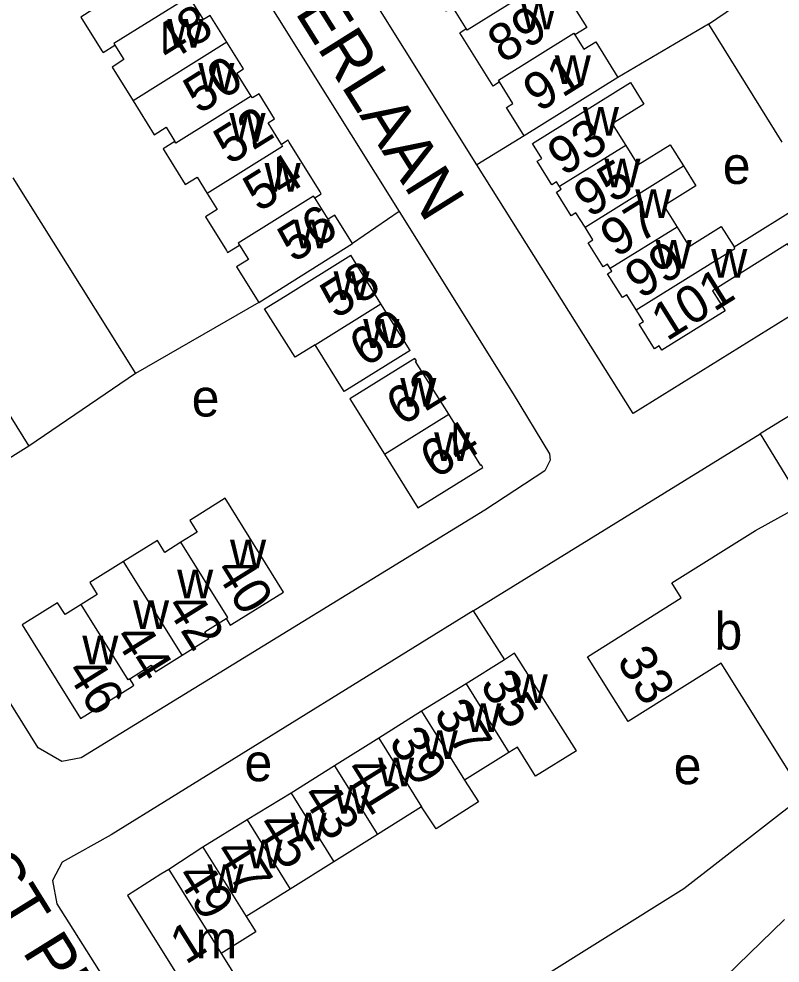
# Model space of a CAD drawing. Extents: x 159294 to 161936, y 384538 to 386517.
# Drawn here: x 160026.4 to 160107.9, y 385577.7 to 385678.8 of the extents above; entities that cross this region are included whole.
import ezdxf

# ---------------------------------------------------------------- set-up
doc = ezdxf.new("R2010")
doc.units = 0
for name, color, linetype in [('BLT_Basislijn', 7, 'Continuous'), ('BLT_Bebouwing', 7, 'Continuous'), ('BLT_Centroide', 7, 'Continuous'), ('BLT_Huisnummer', 7, 'Continuous'), ('BLT_Huisnummer_ tussenligend', 7, 'Continuous'), ('BLT_Onderverdeling_panden', 7, 'Continuous'), ('BLT_Straatnaam', 7, 'Continuous')]:
    doc.layers.add(name, color=color, linetype=linetype)

msp = doc.modelspace()

# ---------------------------------------------------------------- linework, layer by layer
at = {"layer": 'BLT_Basislijn'}
for p, q in [((160100.18, 385678.23), (160108.03, 385665.59)), ((160025.71, 385661.75), (160038.85, 385640.8)), ((160067.06, 385658.16), (160062.08, 385654.72)), ((160052.04, 385648.43), (160038.85, 385640.8)), ((160038.85, 385640.8), (160027.43, 385633.03)), ((160074.99, 385615.39), (160105.71, 385634.34)), ((160074.99, 385615.39), (160078.36, 385610.15)), ((160097.54, 385585.67), (160110.39, 385595.67)), ((160073.78, 385570.82), (160097.54, 385585.67))]:
    msp.add_line(p, q, dxfattribs=at)
for points in [[(160075.39, 385663.17), (160052, 385700.61), (160013.31, 385762.64)], [(160100.18, 385678.23), (160102.96, 385680.11), (160091.51, 385700), (160078.44, 385721.01)], [(160043.77, 385695.43), (160067.06, 385658.16)], [(160100.18, 385678.23), (160090.49, 385672.51)], [(160080.46, 385666.25), (160075.39, 385663.17)], [(160116.5, 385651.66), (160114.9, 385650.68), (160092.11, 385636.53), (160075.39, 385663.17)], [(160067.06, 385658.16), (160079.27, 385638.62), (160083.17, 385632.21), (160083.24, 385631.53), (160082.66, 385630.41), (160076.23, 385626.19), (160033.05, 385599.66), (160030.96, 385599.26)], [(160109.4, 385636.62), (160107.87, 385635.67), (160105.71, 385634.34)], [(160105.71, 385634.34), (160110.33, 385626.82)], [(160030.96, 385599.26), (160028.44, 385600.75), (160013.74, 385624.32)], [(160074.99, 385615.39), (160036.25, 385591.42), (160030.99, 385588.5), (160029.97, 385586.53), (160030.45, 385584.04), (160042.1, 385565.56)]]:
    msp.add_lwpolyline(points, dxfattribs=at)
at = {"layer": 'BLT_Bebouwing'}
for p, q in [((160078.82, 385600.24), (160074.08, 385597.28)), ((160069.48, 385594.41), (160064.74, 385591.45)), ((160064.74, 385591.45), (160060.08, 385588.54)), ((160060.08, 385588.54), (160055.4, 385585.62)), ((160055.4, 385585.62), (160050.71, 385582.69))]:
    msp.add_line(p, q, dxfattribs=at)
for points in [[(160074.25, 385677.75), (160072.83, 385680.04), (160072.12, 385679.6), (160070.46, 385682.26), (160071.17, 385682.7), (160071.03, 385682.92)], [(160082.42, 385682.6), (160083.5, 385680.87), (160084.78, 385681.66), (160087.15, 385677.87), (160085.88, 385677.07)], [(160033.2, 385681.5), (160034.28, 385679.77), (160033, 385678.98), (160035.26, 385675.36)], [(160048.63, 385676.28), (160046.84, 385679.14), (160046.14, 385678.7), (160044.59, 385681.17)], [(160077.83, 385672.03), (160077.12, 385671.59), (160073.57, 385677.3), (160074.25, 385677.75)], [(160051.25, 385670.51), (160049.7, 385672.98), (160050.41, 385673.42), (160048.63, 385676.28)], [(160085.88, 385677.07), (160086.84, 385675.53), (160088.11, 385676.32), (160090.49, 385672.51)], [(160035.26, 385675.36), (160035.38, 385675.17), (160036.65, 385675.96)], [(160036.65, 385675.96), (160037.61, 385674.42), (160036.34, 385673.62), (160038.59, 385670.02)], [(160090.49, 385672.51), (160080.46, 385666.25)], [(160080.46, 385666.25), (160078.57, 385669.29), (160079.26, 385669.73), (160077.83, 385672.03)], [(160084.24, 385660.84), (160083.93, 385661.33), (160083.43, 385661.02), (160081.85, 385663.54), (160082.33, 385663.84), (160081.34, 385665.43), (160091.83, 385671.98), (160093.28, 385669.66), (160089.88, 385667.54), (160091.32, 385665.23)], [(160054.47, 385665.34), (160053.04, 385667.64), (160053.74, 385668.08), (160052.08, 385670.74), (160051.38, 385670.31), (160051.25, 385670.51)], [(160038.59, 385670.02), (160040.85, 385666.38), (160042.13, 385667.18), (160043.08, 385665.64)], [(160043.08, 385665.64), (160041.81, 385664.85), (160041.91, 385664.69)], [(160055.31, 385665.57), (160055.18, 385665.78), (160054.47, 385665.34)], [(160058.62, 385660.25), (160055.31, 385665.57)], [(160091.32, 385665.23), (160092.62, 385663.15), (160096.08, 385665.31), (160097.5, 385663.04)], [(160041.91, 385664.69), (160044.18, 385661.04), (160045.46, 385661.83), (160046.54, 385660.1)], [(160097.5, 385663.04), (160098.82, 385660.92), (160095.39, 385658.78), (160096.82, 385656.49)], [(160046.54, 385660.1), (160047.61, 385658.38), (160046.34, 385657.58), (160048.58, 385653.99)], [(160058.04, 385659.62), (160058.74, 385660.06), (160058.62, 385660.25)], [(160086.97, 385656.47), (160086, 385658.01), (160085.5, 385657.7), (160083.92, 385660.24), (160084.42, 385660.55), (160084.24, 385660.84)], [(160062.08, 385654.72), (160060.18, 385657.77), (160059.48, 385657.33), (160058.04, 385659.62)], [(160102.92, 385654.37), (160110.61, 385659.15), (160113.38, 385654.73), (160109.95, 385652.59), (160108.64, 385654.69), (160100.63, 385649.68), (160101.96, 385647.54), (160095.18, 385643.3), (160094.89, 385643.76), (160094.39, 385643.46), (160092.75, 385646.08), (160093.23, 385646.38), (160092.45, 385647.64)], [(160089.67, 385652.04), (160089.38, 385652.52), (160088.92, 385652.23), (160087.3, 385654.82), (160087.8, 385655.13), (160086.97, 385656.47)], [(160096.82, 385656.49), (160098.12, 385654.42), (160101.55, 385656.56), (160102.92, 385654.37)], [(160048.58, 385653.99), (160048.71, 385653.77), (160049.99, 385654.57)], [(160049.99, 385654.57), (160050.94, 385653.03), (160049.67, 385652.24), (160052.04, 385648.43)], [(160052.04, 385648.43), (160062.08, 385654.72)], [(160058.08, 385643.9), (160055.93, 385642.56), (160052.65, 385647.72), (160054.86, 385649.08), (160061.9, 385653.47)], [(160065.13, 385648.29), (160061.9, 385653.47)], [(160092.45, 385647.64), (160091.44, 385649.25), (160090.97, 385648.96), (160089.38, 385651.49), (160089.84, 385651.78), (160089.67, 385652.04)], [(160068.25, 385643.28), (160065.13, 385648.29)], [(160068.25, 385643.28), (160061.2, 385638.89), (160058.08, 385643.9)], [(160068.76, 385642.43), (160061.8, 385638.09), (160065.5, 385632.17)], [(160072.38, 385636.45), (160068.84, 385642.11), (160068.92, 385642.16), (160068.76, 385642.43)], [(160024.01, 385638.51), (160027.43, 385633.03)], [(160076.04, 385630.76), (160075.88, 385631.03), (160075.8, 385630.98), (160072.38, 385636.45)], [(160027.43, 385633.03), (160017.67, 385626.94)], [(160065.5, 385632.17), (160069.08, 385626.42), (160076.04, 385630.76)], [(160049.18, 385613.98), (160054.71, 385617.42), (160048.45, 385627.45), (160044.66, 385625.09), (160045.45, 385623.81), (160043.72, 385622.74)], [(160110.39, 385595.67), (160101.53, 385609.79), (160091.59, 385603.55), (160089.89, 385606.25), (160087.24, 385610.49), (160097.27, 385616.78), (160096.26, 385618.39), (160105.21, 385624.01), (160110.33, 385626.82)], [(160043.72, 385622.74), (160041.99, 385621.66), (160041.2, 385622.93), (160037.58, 385620.68)], [(160037.58, 385620.68), (160033.96, 385618.42), (160034.76, 385617.15), (160033.03, 385616.07)], [(160033.03, 385616.07), (160031.31, 385615), (160030.51, 385616.27), (160026.71, 385613.9)], [(160026.71, 385613.9), (160032.96, 385603.87), (160038.49, 385607.32)], [(160043.84, 385610.65), (160046.7, 385612.43), (160046.26, 385613.14), (160048.56, 385614.57)], [(160048.56, 385614.57), (160049, 385613.87), (160049.18, 385613.98)], [(160038.24, 385608.14), (160040.54, 385609.57), (160040.98, 385608.87), (160043.84, 385610.65)], [(160086.05, 385600.43), (160079.43, 385610.86), (160078.36, 385610.15)], [(160078.36, 385610.15), (160074.23, 385607.6)], [(160038.49, 385607.32), (160038.68, 385607.43), (160038.24, 385608.14)], [(160074.23, 385607.6), (160069.48, 385604.66)], [(160069.48, 385604.66), (160064.89, 385601.76)], [(160064.89, 385601.76), (160060.15, 385598.81)], [(160086.05, 385600.43), (160081.68, 385597.7), (160079.73, 385600.81), (160078.82, 385600.24)], [(160060.15, 385598.81), (160055.5, 385595.88)], [(160074.08, 385597.28), (160075.57, 385594.96), (160071.02, 385592.05), (160069.48, 385594.41)], [(160055.5, 385595.88), (160050.79, 385593.01)], [(160050.79, 385593.01), (160046.07, 385590.11)], [(160046.07, 385590.11), (160042.41, 385587.72)], [(160042.41, 385587.72), (160041.58, 385587.2), (160037.99, 385584.93), (160046.07, 385572.03), (160047.83, 385569.21)], [(160050.71, 385582.69), (160051.75, 385581.03), (160048.04, 385578.71)], [(160108.33, 385582.37), (160079.37, 385554.22), (160078.94, 385553.8), (160077.69, 385553.82), (160076.13, 385552.3), (160076.11, 385551.02), (160079.69, 385547.35), (160076.65, 385544.39), (160079.32, 385541.65), (160079.74, 385542.06), (160087.62, 385533.97), (160087.17, 385533.52), (160089.89, 385530.72), (160092.94, 385533.69), (160095.7, 385530.85), (160096.26, 385531.4), (160098.27, 385529.63)], [(160048.04, 385578.71), (160050.24, 385575.18), (160050.58, 385575.39), (160051.14, 385574.49)]]:
    msp.add_lwpolyline(points, dxfattribs=at)
at = {"layer": 'BLT_Onderverdeling_panden'}
for p, q in [((160091.32, 385665.23), (160084.24, 385660.84)), ((160086.97, 385656.47), (160097.5, 385663.04)), ((160096.82, 385656.49), (160089.67, 385652.04)), ((160074.23, 385607.6), (160078.82, 385600.24)), ((160069.48, 385604.66), (160074.08, 385597.28)), ((160064.89, 385601.76), (160069.48, 385594.41)), ((160060.15, 385598.81), (160064.74, 385591.45)), ((160055.5, 385595.88), (160060.08, 385588.54)), ((160050.79, 385593.01), (160055.4, 385585.62)), ((160046.07, 385590.11), (160050.71, 385582.69)), ((160042.41, 385587.72), (160048.04, 385578.71))]:
    msp.add_line(p, q, dxfattribs=at)
for points in [[(160082.42, 385682.6), (160074.36, 385677.58), (160074.25, 385677.75)], [(160044.59, 385681.17), (160036.53, 385676.15), (160036.65, 385675.96)], [(160077.83, 385672.03), (160077.7, 385672.23), (160085.76, 385677.26), (160085.88, 385677.07)], [(160048.63, 385676.28), (160038.59, 385670.02)], [(160051.25, 385670.51), (160043.18, 385665.48), (160043.08, 385665.64)], [(160054.47, 385665.34), (160054.6, 385665.13), (160046.54, 385660.1)], [(160058.04, 385659.62), (160057.92, 385659.81), (160049.85, 385654.78), (160049.99, 385654.57)], [(160092.45, 385647.64), (160103.02, 385654.21), (160102.92, 385654.37)], [(160058.08, 385643.9), (160065.13, 385648.29)], [(160065.5, 385632.17), (160072.38, 385636.45)], [(160048.56, 385614.57), (160048.75, 385614.69), (160043.72, 385622.74)], [(160043.84, 385610.65), (160037.58, 385620.68)], [(160038.24, 385608.14), (160038.06, 385608.02), (160033.03, 385616.07)]]:
    msp.add_lwpolyline(points, dxfattribs=at)

# ---------------------------------------------------------------- texts
at = {"layer": 'BLT_Centroide'}
for s, p in [('w', (160080.08, 385677.66)), ('w', (160042.27, 385675.69)), ('w', (160083.73, 385671.81)), ('w', (160045.57, 385670.97)), ('w', (160086.73, 385666.28)), ('w', (160048.91, 385665.62)), ('e', (160101.71, 385661.11)), ('w', (160052.67, 385660.28)), ('w', (160089.04, 385660.75)), ('w', (160092.35, 385657.47)), ('w', (160055.79, 385654.22)), ('w', (160094.52, 385652.03)), ('w', (160100.47, 385651.06)), ('w', (160060.05, 385648.69)), ('w', (160063.23, 385643.56)), ('w', (160067.19, 385637.25)), ('e', (160044.87, 385636.21)), ('w', (160070.82, 385631.44)), ('w', (160048.97, 385619.94)), ('w', (160043.31, 385616.75)), ('w', (160038.59, 385613.47)), ('b', (160100.83, 385611.25)), ('w', (160033.16, 385609.69)), ('w', (160079.12, 385605.55)), ('w', (160074.14, 385602.42)), ('w', (160069.48, 385599.53)), ('e', (160050.52, 385597.16)), ('w', (160064.81, 385596.61)), ('e', (160096.46, 385596.84)), ('w', (160060.12, 385593.67)), ('w', (160055.44, 385590.73)), ('w', (160050.73, 385587.83)), ('w', (160046.56, 385585.2)), ('m', (160045.28, 385578.2))]:
    msp.add_text(s, height=4, dxfattribs=at).set_placement(p)
at = {"layer": 'BLT_Huisnummer'}
for s, rotation, p in [('48', 32.0302, (160042.41, 385674.05)), ('91', 31.9376, (160082.01, 385668.72)), ('52', 32.0302, (160048.89, 385663.07)), ('93', 31.9615, (160084.62, 385661.87)), ('97', 32.0029, (160090.27, 385653.14)), ('56', 32.0302, (160055.75, 385652.6)), ('58', 31.8935, (160060.29, 385646.58)), ('101', 32.0025, (160095.72, 385644.21)), ('64', 31.9053, (160070.96, 385629.45)), ('40', 301.9832, (160047.25, 385619.73)), ('33', 302.108, (160090.27, 385610.05)), ('46', 301.9832, (160031.32, 385608.94)), ('35', 301.9816, (160075.64, 385607.51)), ('39', 301.9823, (160065.88, 385601.4)), ('43', 301.9801, (160056.54, 385595.62)), ('49', 301.9851, (160043.11, 385587.01)), ('1', 32.022, (160044.22, 385577.47))]:
    msp.add_text(s, height=4, rotation=rotation, dxfattribs=at).set_placement(p)
at = {"layer": 'BLT_Huisnummer_ tussenligend'}
for s, rotation, p in [('89', 31.9376, (160078.21, 385673.93)), ('50', 32.0302, (160045.65, 385668.51)), ('54', 32.0302, (160052.05, 385658.02)), ('95', 32.0029, (160087.42, 385657.41)), ('99', 32.0029, (160092.9, 385648.71)), ('60', 31.8935, (160063.4, 385641.41)), ('62', 31.8935, (160067.34, 385635.11)), ('42', 301.9832, (160042.01, 385615.89)), ('44', 301.9832, (160036.47, 385612.57)), ('37', 301.9816, (160070.69, 385604.39)), ('41', 301.9823, (160061.18, 385598.38)), ('45', 301.9801, (160051.77, 385592.49)), ('47', 301.9801, (160047.19, 385589.62))]:
    msp.add_text(s, height=4, rotation=rotation, dxfattribs=at).set_placement(p)
at = {"layer": 'BLT_Straatnaam'}
for s, height, rotation, p in [('HENDRIK DE KEYZERLAAN', 5, 302.0819, (160023.7, 385730.79)), ('ST PHILOMENASTRAAT', 4.9999, 301.8898, (160021.18, 385587.76))]:
    msp.add_text(s, height=height, rotation=rotation, dxfattribs=at).set_placement(p)

doc.saveas('drawing.dxf')
